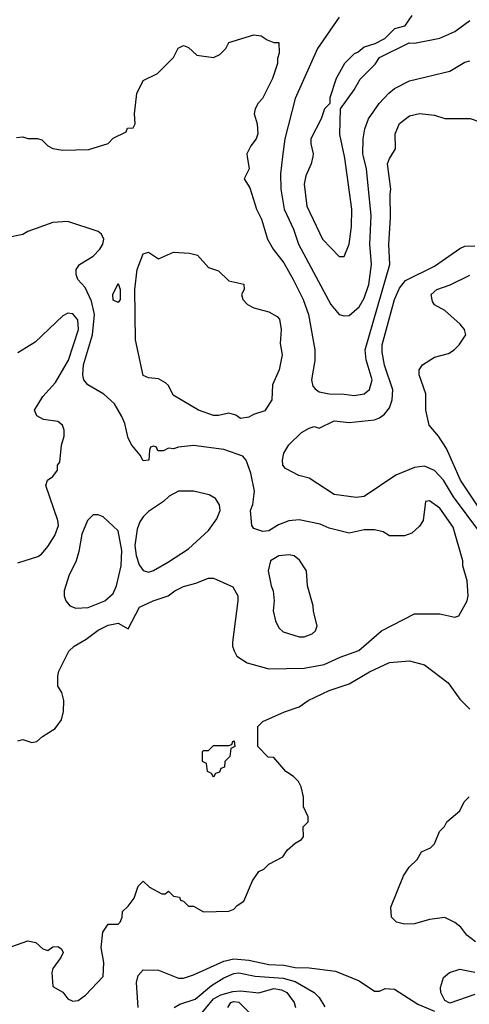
# Model space of a CAD drawing. Header units: inches. Extents: x 1793389 to 1900389, y 320802 to 470796.
# Tile 629 of 656: x 1865678 to 1867468, y 426623 to 430544. Entities that reach past the tile are written whole.
import ezdxf

# ---------------------------------------------------------------- set-up
doc = ezdxf.new("R2010")
doc.units = ezdxf.units.IN
doc.header["$MEASUREMENT"] = 0
doc.layers.add('B8462', color=7, linetype='Continuous')
doc.layers.add('B8463', color=7, linetype='Continuous')

msp = doc.modelspace()

# ---------------------------------------------------------------- linework, layer by layer
at = {"layer": 'B8462', "color": 2}
for points, elevation in [([(1866583.5, 430000), (1866591, 429950), (1866572, 429910), (1866594.4, 429874.4), (1866620.7, 429790), (1866640.7, 429750), (1866664, 429670), (1866686.8, 429630), (1866730, 429576), (1866767.3, 429510), (1866806, 429430), (1866827.7, 429370), (1866853.4, 429230), (1866852.8, 429187.2), (1866839.1, 429110), (1866845.5, 429085.5), (1866853.7, 429073.7), (1866870, 429062.8), (1866910, 429054), (1866970, 429053.4), (1867010, 429047.7), (1867050, 429054), (1867070, 429071.3), (1867080.7, 429110), (1867056.9, 429190), (1867053.6, 429230), (1867151.8, 429570), (1867147.6, 429650), (1867154.8, 429754.8), (1867152.7, 429850), (1867156, 429870), (1867142.7, 429970), (1867150, 429992), (1867155.1, 430000)], 358), ([(1866724.6, 430000), (1866716.3, 429930), (1866717.1, 429870), (1866730.4, 429790.4), (1866767.7, 429710), (1866788.2, 429650), (1866917.3, 429410), (1866950, 429371), (1866970, 429364.7), (1866990, 429366), (1867030, 429401), (1867050, 429436), (1867067.6, 429490), (1867078, 429570), (1867071.5, 429650), (1867076.6, 429763.4), (1867058.4, 429950), (1867046.1, 430000)], 362), ([(1866844.8, 430000), (1866838.8, 429970), (1866817.5, 429922.5), (1866810.4, 429890), (1866821.7, 429801.7), (1866882.8, 429670), (1866950, 429602), (1866970, 429602), (1866989, 429650), (1866998.9, 429721.1), (1866999.6, 429790), (1866972.7, 429992.7), (1866971.1, 430000)], 366), ([(1865670, 427672), (1865690, 427678), (1865726.4, 427666.4), (1865746, 427670), (1865768.7, 427690), (1865818.9, 427721.1), (1865844.1, 427755.9), (1865852.7, 427790), (1865852.9, 427832.9), (1865845.2, 427865.2), (1865829.3, 427890), (1865829.2, 427930), (1865834, 427950), (1865874, 428030), (1865895.3, 428050), (1865942.5, 428077.5), (1865990, 428113.4), (1866030, 428133.4), (1866070, 428140.7), (1866110, 428118), (1866155.1, 428204.9), (1866209.6, 428230.4), (1866268.7, 428250), (1866295.3, 428270), (1866330, 428286.8), (1866379.5, 428300.5), (1866430, 428321), (1866450, 428321), (1866526.4, 428286.4), (1866546, 428250), (1866546.8, 428230), (1866525.4, 428065.4), (1866524.7, 428050), (1866531.1, 428031.1), (1866542, 428010), (1866583.5, 427983.5), (1866670, 427958.8), (1866810, 427962), (1866890, 427976.3), (1866954.2, 428005.8), (1867028, 428032), (1867119, 428110), (1867250, 428178.8), (1867350, 428178), (1867410, 428164.7), (1867426, 428170), (1867459, 428230), (1867464, 428250), (1867459, 428310), (1867442, 428370), (1867442, 428390), (1867404.1, 428524.1), (1867350, 428599), (1867310, 428628), (1867294, 428626), (1867284.7, 428550), (1867270, 428528), (1867239.8, 428500.2), (1867210, 428489.2), (1867150, 428489), (1867124.7, 428504.7), (1867090, 428513.2), (1867050, 428512.7), (1866990, 428499), (1866910, 428519), (1866874.8, 428534.8), (1866790, 428553.2), (1866750, 428549.3), (1866707.7, 428532.3), (1866670, 428509.2), (1866645.6, 428505.6), (1866610, 428518), (1866602, 428530), (1866597.2, 428590), (1866606.3, 428613.7), (1866612.7, 428667.3), (1866598.4, 428738.4), (1866579, 428790), (1866565.6, 428805.6), (1866490, 428833.2), (1866370, 428849), (1866310, 428842), (1866290, 428835.3), (1866270, 428838), (1866250, 428828), (1866228, 428828), (1866222, 428842), (1866210, 428846), (1866198, 428842), (1866194, 428830), (1866192, 428790), (1866170, 428788), (1866158, 428810), (1866124, 428850), (1866110, 428878), (1866096.2, 428936.2), (1866084.4, 428964.4), (1866054.9, 429014.9), (1866013.1, 429053.1), (1865948.7, 429090), (1865933.2, 429110), (1865929.4, 429130), (1865932, 429170), (1865968.3, 429290), (1865975.4, 429370), (1865963.5, 429423.5), (1865938, 429478), (1865909.3, 429510), (1865902.7, 429530), (1865902.7, 429550), (1865915.3, 429570), (1865970, 429602.8), (1865997.2, 429630), (1866009.3, 429650), (1866012.7, 429670), (1866004, 429690), (1865990, 429701.2), (1865870, 429740.9), (1865810, 429737.2), (1865710, 429701.2), (1865690, 429689.3), (1865624.9, 429675.1)], 358), ([(1867564.5, 428430), (1867404.9, 428644.9), (1867365.6, 428710), (1867330, 428749.5), (1867290, 428767), (1867250, 428761.6), (1867176, 428730), (1867050, 428645.2), (1867018, 428642), (1866930, 428654), (1866830, 428719), (1866789.4, 428729.4), (1866736.5, 428756.5), (1866725.2, 428770), (1866723.7, 428790), (1866730, 428818), (1866750, 428851), (1866800.2, 428899.8), (1866830, 428918), (1866850, 428924.7), (1866870, 428918), (1866930, 428946.8), (1866990, 428940.7), (1867090, 428950.7), (1867110, 428958.8), (1867130, 428974), (1867150, 428998.8), (1867160.7, 429030), (1867162.9, 429070), (1867130, 429168.7), (1867120.7, 429220.7), (1867121.1, 429250), (1867169.7, 429430), (1867190, 429474.8), (1867213.6, 429506.4), (1867330, 429562.8), (1867430, 429633.4), (1867450, 429642), (1867490, 429644)], 354), ([(1867510, 428595.1), (1867432.3, 428710), (1867377, 428837), (1867345.6, 428885.6), (1867308, 428930), (1867295.3, 428990), (1867294.6, 429054.6), (1867269, 429130), (1867268.7, 429150), (1867282, 429170), (1867330, 429201), (1867384.7, 429215.3), (1867408, 429230), (1867428, 429250), (1867454, 429290), (1867448.7, 429310), (1867431.7, 429331.7), (1867370, 429386.6), (1867330, 429409.3), (1867321.6, 429421.6), (1867316, 429450), (1867339, 429470), (1867391.5, 429488.5), (1867470, 429527.3)], 350), ([(1865670, 428381), (1865750, 428406), (1865764.1, 428415.9), (1865790, 428446), (1865818, 428490), (1865832.7, 428530), (1865829.6, 428550), (1865782, 428690), (1865788, 428710), (1865810, 428724.7), (1865828, 428750), (1865828.7, 428770), (1865838, 428782), (1865844, 428850), (1865854.6, 428885.4), (1865855.3, 428910), (1865848.7, 428930), (1865830, 428944), (1865772.5, 428952.5), (1865746.3, 428966.3), (1865737.2, 428990), (1865770, 429044), (1865820.8, 429099.2), (1865871.8, 429188.2), (1865911.3, 429310), (1865909.4, 429349.4), (1865890, 429372.7), (1865870, 429376), (1865850, 429365.2), (1865739.3, 429260.7), (1865670, 429217.6)], 362), ([(1865646.3, 426853.7), (1865710, 426876), (1865742, 426870), (1865770, 426844.7), (1865790, 426838), (1865810, 426852), (1865830, 426854), (1865843.6, 426843.6), (1865851.3, 426830), (1865842, 426810), (1865810, 426766), (1865806, 426750), (1865810, 426694), (1865850, 426672), (1865870, 426644.7), (1865890, 426636), (1865910, 426638), (1865940.4, 426659.6), (1866010, 426734), (1866013.2, 426790), (1866002, 426850), (1866009.2, 426910.8), (1866030, 426942), (1866070, 426942), (1866078, 426950), (1866086, 426970), (1866087.3, 426992.7), (1866110, 427014), (1866133.6, 427046.4), (1866150, 427094), (1866170, 427114), (1866194, 427090), (1866243.6, 427063.6), (1866256.4, 427063.6), (1866270, 427074), (1866290, 427054), (1866314, 427050), (1866318, 427038), (1866330, 427034), (1866350, 427014), (1866370, 427014), (1866410, 426992), (1866510, 426994), (1866530, 427002), (1866543.1, 427016.9), (1866570, 427034), (1866604.7, 427115.3), (1866630, 427152), (1866650, 427162), (1866670, 427182), (1866726, 427210), (1866743.1, 427236.9), (1866774.6, 427265.4), (1866800.4, 427279.6), (1866808, 427290), (1866806, 427330), (1866826, 427350), (1866826, 427370), (1866808, 427410), (1866808, 427450), (1866798, 427490), (1866788, 427510), (1866768, 427530), (1866738, 427550), (1866690, 427606), (1866667.3, 427607.3), (1866626, 427650), (1866626, 427730), (1866646, 427750), (1866732.1, 427787.9), (1866790, 427807.3), (1866826.8, 427833.2), (1866910, 427873), (1866990, 427899.1), (1867070, 427947.3), (1867150, 427984.9), (1867230, 427990.8), (1867290, 427974.8), (1867383.4, 427903.4), (1867430, 427838), (1867470, 427798)], 354), ([(1867492.3, 426872.3), (1867458.6, 426898.6), (1867434, 426930), (1867410, 426949.2), (1867370, 426969), (1867310, 426961.2), (1867250, 426944), (1867210, 426942), (1867178, 426950), (1867158, 426970), (1867155.3, 427010), (1867205.6, 427134.4), (1867228, 427170), (1867260.4, 427199.6), (1867278, 427230), (1867313.6, 427246.4), (1867330, 427262), (1867349.1, 427310.9), (1867368.9, 427331.1), (1867378, 427350), (1867430, 427394), (1867448, 427430), (1867468, 427450)], 350), ([(1866149.5, 426610), (1866143, 426710), (1866150, 426738), (1866170, 426761), (1866230, 426759.1), (1866310, 426726.8), (1866330, 426726.8), (1866370, 426740.7), (1866490, 426795.5), (1866530, 426804.4), (1866590, 426799.3), (1866670, 426781.3), (1866730, 426779.5), (1866774, 426770), (1866830, 426768.4), (1866935.2, 426755.2), (1867030, 426717.3), (1867090, 426676), (1867110, 426676), (1867133.2, 426686.8), (1867170, 426684), (1867263.4, 426623.4), (1867330, 426596)], 350), ([(1866293.2, 426610), (1866315.6, 426624.4), (1866376.2, 426643.8), (1866441.5, 426698.5), (1866490, 426728.8), (1866530, 426746), (1866550, 426748.9), (1866615.8, 426735.8), (1866727.2, 426727.2), (1866774.1, 426714.1), (1866850.4, 426670.4), (1866870.4, 426650.4), (1866893.2, 426613.2)], 346), ([(1867490, 426662), (1867390, 426628), (1867370, 426638), (1867354, 426670), (1867353.2, 426690), (1867365.2, 426730), (1867388.7, 426750), (1867430, 426762.8), (1867490, 426751.3)], 350), ([(1866388.6, 426571.4), (1866450, 426645.3), (1866478.8, 426661.2), (1866526.2, 426673.8), (1866556.9, 426676.9), (1866630, 426668.9), (1866690, 426686), (1866720.5, 426680.5), (1866741.6, 426670), (1866770.3, 426630), (1866775.8, 426610)], 342), ([(1866507, 426610), (1866518, 426630), (1866530, 426634.7), (1866550, 426631.4), (1866590.8, 426590)], 338)]:
    msp.add_lwpolyline(points, dxfattribs=dict(at, elevation=elevation))
for points, elevation in [([(1866556.4, 428956.4), (1866538, 428970), (1866510, 428977.2), (1866470, 428968), (1866450, 428968), (1866390, 428989), (1866288.9, 429048.9), (1866270, 429088), (1866258.6, 429098.6), (1866230, 429114), (1866190, 429118), (1866170, 429128), (1866139.5, 429270), (1866136, 429470), (1866145.2, 429550), (1866170, 429612), (1866190, 429618), (1866230, 429592), (1866290, 429618), (1866354.4, 429614.4), (1866386.4, 429606.4), (1866430, 429558), (1866470, 429544.7), (1866510, 429504.7), (1866570.7, 429490.7), (1866571.3, 429470), (1866561, 429450), (1866566, 429430), (1866584.7, 429410), (1866610, 429396.3), (1866670, 429380.7), (1866703, 429363), (1866712.4, 429352.4), (1866719.1, 429310), (1866715.3, 429255.3), (1866722.8, 429210), (1866710.4, 429149.6), (1866683.8, 429090), (1866682, 429030), (1866653.8, 428986.2), (1866608.2, 428971.8), (1866590, 428961.2)], 354), ([(1866070, 429418), (1866050, 429428), (1866049.2, 429450), (1866070, 429494), (1866078, 429470), (1866078, 429430)], 354), ([(1866370, 428667), (1866310, 428667), (1866272.5, 428647.5), (1866250, 428625.2), (1866190, 428585.2), (1866170, 428565.2), (1866155.8, 428544.2), (1866145.1, 428514.9), (1866136.4, 428450), (1866141.6, 428410), (1866154, 428374), (1866170, 428350.8), (1866190, 428344), (1866210, 428350.7), (1866270, 428384.9), (1866350, 428437.3), (1866430, 428510.8), (1866463.3, 428556.7), (1866476, 428590), (1866472.7, 428612.7), (1866458, 428638), (1866432.7, 428652.7)], 362), ([(1865970, 428573.2), (1865947.3, 428550), (1865924.9, 428495.1), (1865913.7, 428426.3), (1865902, 428390), (1865874, 428330), (1865854.8, 428270), (1865854.8, 428250), (1865861, 428230), (1865878, 428210), (1865901.4, 428201.4), (1865950, 428203.8), (1866017.2, 428230), (1866050, 428259.1), (1866063.5, 428290), (1866082.4, 428370), (1866085.1, 428430), (1866069.5, 428509.5), (1866010, 428565.2), (1865990, 428572.7)], 362), ([(1866750, 428412.7), (1866710, 428409), (1866676, 428390), (1866667.3, 428350), (1866678.8, 428290), (1866686.8, 428270), (1866690.8, 428230), (1866686.8, 428190), (1866696, 428150), (1866710, 428122), (1866727.1, 428107.1), (1866790, 428086.8), (1866810, 428086.8), (1866842, 428098), (1866855.3, 428110), (1866862, 428130), (1866847, 428187), (1866846, 428210), (1866823.7, 428290), (1866819.3, 428350), (1866791.9, 428391.9), (1866770, 428409)], 362), ([(1866450, 427528), (1866442, 427542), (1866426, 427550), (1866422, 427582), (1866406, 427590), (1866406, 427630), (1866410, 427634), (1866430, 427634), (1866450, 427654), (1866510, 427654), (1866522, 427658), (1866526, 427670), (1866532, 427672), (1866534, 427650), (1866518, 427642), (1866514, 427610), (1866494, 427590), (1866492.7, 427567.3), (1866478, 427562), (1866472.7, 427547.3), (1866458, 427542)], 354)]:
    msp.add_lwpolyline(points, close=True, dxfattribs=dict(at, elevation=elevation))
at = {"layer": 'B8463', "color": 2}
for points, elevation in [([(1866950, 430554), (1866864, 430430), (1866774, 430230), (1866733, 430070), (1866724.6, 430000)], 362), ([(1867238.5, 430561.5), (1867210, 430518), (1867170, 430508), (1867130, 430468), (1867092, 430448), (1867050, 430435.3), (1867025.4, 430414.6), (1867010, 430408), (1866971.3, 430370), (1866938, 430310), (1866912.7, 430232.7), (1866912, 430210), (1866892, 430190), (1866878, 430150), (1866837.3, 430070), (1866837.3, 430050), (1866846.8, 430010), (1866844.8, 430000)], 366), ([(1866971.1, 430000), (1866952.9, 430087.1), (1866955.3, 430190), (1867010, 430264.7), (1867032.9, 430307.1), (1867092.9, 430367.1), (1867110, 430394), (1867228.4, 430451.6), (1867250, 430451.3), (1867350, 430470.8), (1867410, 430497.3), (1867470, 430540.7)], 366), ([(1865664.7, 430075.3), (1865690, 430078), (1865710, 430071.3), (1865748.4, 430071.6), (1865765.4, 430065.4), (1865790, 430042), (1865810, 430032), (1865850, 430024.7), (1865952.9, 430027.1), (1866030, 430052), (1866050, 430072), (1866102, 430098), (1866107.3, 430112.7), (1866130, 430114), (1866138, 430130), (1866135.3, 430170), (1866144, 430250), (1866170, 430302), (1866226, 430330), (1866290, 430394), (1866308.9, 430431.1), (1866330, 430442), (1866350, 430434), (1866383.6, 430403.6), (1866450, 430394), (1866474.6, 430405.4), (1866498, 430430), (1866510, 430454), (1866610, 430484.7), (1866639.6, 430479.6), (1866663.6, 430463.6), (1866690, 430454), (1866710, 430454), (1866711.1, 430411.1), (1866704.7, 430390), (1866704.7, 430370), (1866684.7, 430310), (1866644.7, 430230), (1866627.5, 430212.5), (1866616, 430190), (1866611, 430170), (1866622.8, 430130), (1866626, 430090), (1866618.8, 430070), (1866598, 430042), (1866582, 430010), (1866583.5, 430000)], 358), ([(1867046.1, 430000), (1867043.6, 430010), (1867045.1, 430070), (1867052, 430110), (1867066.6, 430150), (1867109.7, 430210.3), (1867147.9, 430252.1), (1867170, 430270.6), (1867230, 430300.7), (1867390, 430338.8), (1867450, 430374.8), (1867470, 430381)], 362), ([(1867155.1, 430000), (1867174, 430030), (1867173.2, 430090), (1867190, 430131), (1867230, 430161), (1867270, 430170.8), (1867330, 430164.7), (1867371.1, 430151.1), (1867470.9, 430150.9), (1867510, 430138), (1867550, 430131.3), (1867564.7, 430110), (1867564.7, 430030), (1867570, 430014), (1867590, 430018), (1867630, 430038), (1867635.3, 430035.3), (1867646.4, 430026.4), (1867665.3, 430000)], 358)]:
    msp.add_lwpolyline(points, dxfattribs=dict(at, elevation=elevation))

doc.saveas('drawing.dxf')
